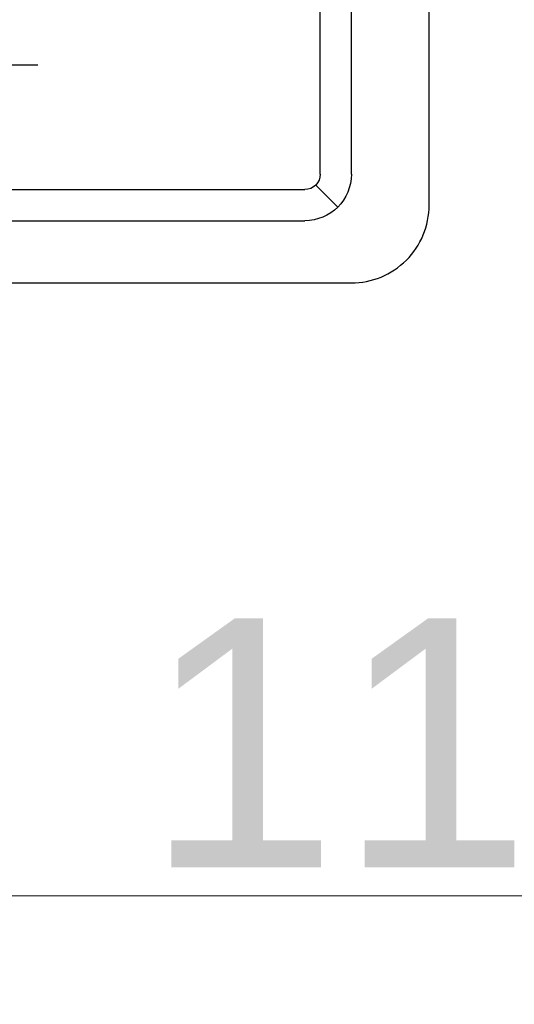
# Model space of a CAD drawing. Header units: millimetres. Extents: x 7483 to 13091, y 8111 to 13871.
# Tile 879 of 920: x 11767 to 11799, y 10589 to 10653. Entities that reach past the tile are written whole.
import ezdxf

# ---------------------------------------------------------------- set-up
doc = ezdxf.new("R2010")
doc.units = ezdxf.units.MM
doc.layers.add('a___wymiary', color=7, linetype='Continuous', lineweight=5, true_color=0x000000)
doc.layers.add('wymiary', color=7, linetype='Continuous', lineweight=5, true_color=0xb2b2b2)
doc.layers.add('Wyposazenie Wew - Urzadzenia Sanitarne', color=6, linetype='Continuous')
doc.styles.add('Arial', font='arial.ttf')
doc.dimstyles.new('wymiary agp1', dxfattribs={"dimtxt": 16, "dimasz": 5, "dimexe": 30, "dimexo": 60, "dimgap": 1.8, "dimtad": 1, "dimdec": 3, "dimrnd": 0.5, "dimdsep": 46, "dimtxsty": 'Arial', "dimblk": 'znacznik', "dimcen": 1.5, "dimse1": 1, "dimse2": 1, "dimclrd": 256, "dimazin": 0, "dimtfac": 1, "dimtdec": 3, "dimtmove": 1, "dimatfit": 3, "dimldrblk": 'znacznik', "dimfxl": 0, "dimlwd": -1, "dimarcsym": 0})

# ---------------------------------------------------------------- blocks, each defined once
blk = doc.blocks.new('ROCA DAMA_60x32')
for p, q in [((-25, -25), (-25, -12.7)), ((-23, -25), (-23, -12.7)), ((-4.834, -18.007), (4.834, -18.007)), ((22, -28), (-22, -28))]:
    blk.add_line(p, q)
blk.add_lwpolyline([(-30, -1.5, -0.414214), (-28.5, 0), (28.5, 0, -0.414214), (30, -1.5), (30, -27, -0.414214), (25, -32), (-25, -32, -0.414214), (-30, -27), (-30, -1.5)], format="xyb")
for points in [[(-22.707, -25.707), (-24.121, -27.121)], [(22, -26), (-22, -26)]]:
    blk.add_lwpolyline(points)
for radius in [3, 1]:
    blk.add_arc((-22, -25), radius, 180, 270)
blk = doc.blocks.new('znacznik')
at = {"layer": 'a___wymiary'}
for p, q in [((0, 1.394), (0, -1.394)), ((1.394, 0), (-1.394, 0))]:
    blk.add_line(p, q, dxfattribs=at)
at = {"layer": 'a___wymiary', "const_width": 0.2}
blk.add_lwpolyline([(0.876, 0.876), (-0.876, -0.876)], dxfattribs=at)
blk = doc.blocks.new('*D1377')
at = {"layer": 'Defpoints', "color": 0, "transparency": 16777216}
for p in [(11714.76, 10651.429), (11828.835, 10642.322), (11828.835, 10596.325)]:
    blk.add_point(p, dxfattribs=at)
at = {"layer": 'wymiary', "color": 253, "true_color": 0x999999, "transparency": 16777216}
blk.add_line((11719.76, 10596.325), (11823.835, 10596.325), dxfattribs=at)
at = {"layer": 'wymiary', "color": 253, "true_color": 0x999999, "transparency": 16777216, "xscale": 5, "yscale": 5, "zscale": 5, "rotation": 180}
blk.add_blockref('znacznik', (11714.76, 10596.325), dxfattribs=at)
at = {"layer": 'wymiary', "color": 253, "true_color": 0x999999, "transparency": 16777216, "xscale": 5, "yscale": 5, "zscale": 5}
blk.add_blockref('znacznik', (11828.835, 10596.325), dxfattribs=at)
at = {"layer": 'wymiary', "color": 18, "true_color": 0x000000, "transparency": 16777216, "insert": (11794.055, 10606.158), "char_height": 16, "attachment_point": 5, "style": 'Arial'}
blk.add_mtext('114', dxfattribs=at)

msp = doc.modelspace()

# ---------------------------------------------------------------- block references
at = {"layer": 'Wyposazenie Wew - Urzadzenia Sanitarne', "xscale": -1}
msp.add_blockref('ROCA DAMA_60x32', (11763.692, 10667.712), dxfattribs=at)

# ---------------------------------------------------------------- dimensions: what is measured, and where the dimension line sits
at = {"layer": 'wymiary'}
dim = msp.add_linear_dim(base=(11828.8353, 10596.325), p1=(11714.7604, 10651.4286), p2=(11828.8353, 10642.3221), dimstyle='wymiary agp1', override={"dimblk": 'znacznik'}, dxfattribs=at)
dim.commit()
dim.dimension.update_dxf_attribs({"geometry": '*D1377', "text_midpoint": (11794.0549, 10596.325), "dimtype": 160})

doc.saveas('drawing.dxf')
